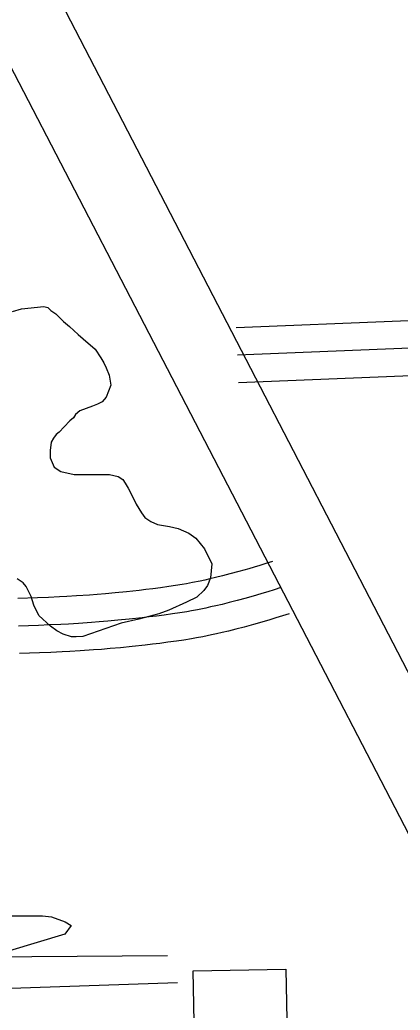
# Model space of a CAD drawing. Extents: x 3313442 to 3351311, y 721974 to 747360.
# Drawn here: x 3329689 to 3329897, y 733713 to 734253 of the extents above; entities that cross this region are included whole.
import ezdxf

# ---------------------------------------------------------------- set-up
doc = ezdxf.new("R2010")
doc.units = 0
for name, color, linetype in [('V-BLDG-OTLN', 7, 'Continuous'), ('V-RAIL-TRAK', 7, 'Continuous'), ('V-ROAD-CNTR', 7, 'Continuous'), ('V-SITE-VEGE', 7, 'Continuous')]:
    doc.layers.add(name, color=color, linetype=linetype)

msp = doc.modelspace()

# ---------------------------------------------------------------- linework, layer by layer
at = {"layer": 'V-BLDG-OTLN'}
msp.add_lwpolyline([(3329787.93, 733578.57), (3329787.04, 733624.76), (3329765.12, 733624.34), (3329764.44, 733659.58), (3329785.18, 733659.98), (3329783.73, 733734.31), (3329834.3, 733735.29), (3329837.31, 733579.52)], close=True, dxfattribs=at)
at = {"layer": 'V-RAIL-TRAK'}
msp.add_lwpolyline([(3328858.34, 734032.49), (3328894.45, 733979.3), (3328914.71, 733948.27), (3328936.08, 733919.08), (3328956.72, 733892.11), (3328981.42, 733866.98), (3329007.6, 733845.54), (3329033.78, 733826.31), (3329055.17, 733811.15), (3329083.57, 733793.03), (3329107.54, 733778.98), (3329139.27, 733763.07), (3329170.99, 733750.85), (3329200.88, 733740.47), (3329234.46, 733731.2), (3329270.62, 733723.78), (3329300.51, 733718.94), (3329335.94, 733716.32), (3329368.42, 733713.32), (3329492.08, 733718.34), (3329775.2, 733727.95)], dxfattribs=at)
at = {"layer": 'V-ROAD-CNTR'}
for points in [[(3328760.78, 736081.16), (3328936.7, 735756.27), (3329174.08, 735298.9), (3331685.52, 730453.72)], [(3328913.42, 735719.22), (3329483.77, 734613.56), (3331153.13, 731395.2)], [(3329807.87, 734069.98), (3334682.53, 734267.8)], [(3329807.26, 734084.97), (3331150.4, 734139.47)], [(3329808.48, 734054.99), (3331151.78, 734109.5)], [(3329769.84, 733742.52), (3329597.09, 733741.36), (3329432.68, 733736.13), (3329347.13, 733736.03), (3329298.97, 733739.04), (3329233.25, 733752.84), (3329184.47, 733764.65), (3329136.75, 733783.41), (3329085.98, 733806.4), (3329034.91, 733836.5), (3328997.72, 733864.44), (3328968.38, 733894.68), (3328942.57, 733925.36), (3328912.84, 733964.53), (3328890.24, 734005.58)], [(3329826.93, 733957.48), (3329823.34, 733956.33), (3329820.02, 733955.29), (3329816.92, 733954.35), (3329814.04, 733953.49), (3329808.57, 733951.92), (3329803.81, 733950.62), (3329799.65, 733949.54), (3329796.01, 733948.65), (3329792.82, 733947.9), (3329790.04, 733947.27), (3329787.63, 733946.76), (3329783.31, 733945.88), (3329780.11, 733945.28), (3329777.73, 733944.86), (3329774.09, 733944.26), (3329770.44, 733943.72), (3329766.01, 733943.11), (3329761.83, 733942.56), (3329757.91, 733942.08), (3329754.26, 733941.65), (3329747.34, 733940.89), (3329741.3, 733940.29), (3329736.01, 733939.82), (3329731.38, 733939.43), (3329727.35, 733939.12), (3329720.23, 733938.63), (3329714.9, 733938.31), (3329710.92, 733938.1), (3329704.9, 733937.82), (3329698.88, 733937.59), (3329688.15, 733937.25)], [(3329831.49, 733943.19), (3329827.86, 733942.03), (3329824.45, 733940.96), (3329821.25, 733939.98), (3329818.24, 733939.09), (3329812.61, 733937.47), (3329807.66, 733936.13), (3329803.32, 733935), (3329799.52, 733934.06), (3329796.18, 733933.28), (3329793.26, 733932.62), (3329790.69, 733932.07), (3329786.19, 733931.16), (3329782.8, 733930.52), (3329780.25, 733930.07), (3329776.42, 733929.44), (3329772.56, 733928.87), (3329768, 733928.24), (3329763.72, 733927.68), (3329759.71, 733927.19), (3329755.95, 733926.74), (3329748.89, 733925.97), (3329742.72, 733925.36), (3329737.31, 733924.87), (3329732.58, 733924.48), (3329728.44, 733924.16), (3329721.19, 733923.66), (3329715.75, 733923.34), (3329711.66, 733923.12), (3329705.54, 733922.84), (3329699.4, 733922.6), (3329688.59, 733922.25)], [(3329836.06, 733928.9), (3329832.38, 733927.72), (3329828.87, 733926.63), (3329825.57, 733925.62), (3329822.45, 733924.69), (3329816.65, 733923.03), (3329811.52, 733921.63), (3329807, 733920.46), (3329803.03, 733919.48), (3329799.54, 733918.66), (3329796.48, 733917.97), (3329793.75, 733917.39), (3329789.06, 733916.44), (3329785.49, 733915.77), (3329782.77, 733915.29), (3329778.74, 733914.62), (3329774.69, 733914.02), (3329769.99, 733913.37), (3329765.61, 733912.8), (3329761.51, 733912.29), (3329757.64, 733911.84), (3329750.45, 733911.05), (3329744.13, 733910.43), (3329738.61, 733909.93), (3329733.77, 733909.53), (3329729.53, 733909.2), (3329722.15, 733908.69), (3329716.59, 733908.36), (3329712.41, 733908.14), (3329706.17, 733907.85), (3329699.93, 733907.61), (3329689.04, 733907.26)]]:
    msp.add_lwpolyline(points, dxfattribs=at)
at = {"layer": 'V-SITE-VEGE'}
for points in [[(3329685.27, 734093.69), (3329690.22, 734095.06), (3329702.32, 734096.42), (3329704.52, 734095.87), (3329706.17, 734094.22), (3329708.91, 734092.29), (3329713.03, 734088.16), (3329716.33, 734085.41), (3329721, 734081.01), (3329723.74, 734078.8), (3329730.33, 734073.02), (3329733.35, 734068.35), (3329735, 734065.6), (3329736.37, 734062.84), (3329738.01, 734058.99), (3329738.83, 734053.5), (3329736.35, 734046.9), (3329734.15, 734044.43), (3329731.67, 734043.06), (3329728.92, 734041.96), (3329722.05, 734039.5), (3329719.57, 734037.58), (3329718.46, 734035.65), (3329716.54, 734034.01), (3329713.51, 734030.71), (3329710.76, 734027.96), (3329709.11, 734026.59), (3329707.73, 734024.67), (3329706.36, 734022.47), (3329705.8, 734017.8), (3329705.79, 734013.95), (3329707.99, 734008.72), (3329711.56, 734006.52), (3329718.98, 734004.86), (3329738.22, 734004.84), (3329742.89, 734003.74), (3329745.36, 734002.08), (3329746.74, 734000.16), (3329748.39, 733997.41), (3329751.12, 733992.18), (3329752.77, 733988.6), (3329755.52, 733983.93), (3329757.44, 733981.45), (3329760.73, 733979.25), (3329764.3, 733977.59), (3329770.9, 733976.48), (3329775.57, 733975.38), (3329781.34, 733972.9), (3329785.19, 733970.15), (3329789.85, 733964.37), (3329793.96, 733956.12), (3329793.13, 733948.42), (3329791.48, 733944.3), (3329789.55, 733941.55), (3329785.7, 733937.98), (3329780.2, 733935.24), (3329770.57, 733930.85), (3329765.07, 733928.94), (3329754.07, 733925.93), (3329744.45, 733923.74), (3329723.55, 733916.62), (3329719.97, 733916.35), (3329717.5, 733916.35), (3329712.83, 733917.73), (3329709.53, 733919.66), (3329705.96, 733922.14), (3329699.64, 733927.92), (3329696.9, 733933.69), (3329695.53, 733938.37), (3329692.79, 733943.87), (3329691.14, 733945.79), (3329687.85, 733948)], [(3329670.86, 733764.39), (3329701.65, 733764.35), (3329706.59, 733763.8), (3329714.01, 733761.04), (3329717.31, 733759.11), (3329713.73, 733754.44), (3329668.35, 733740.75)]]:
    msp.add_lwpolyline(points, dxfattribs=at)

doc.saveas('drawing.dxf')
